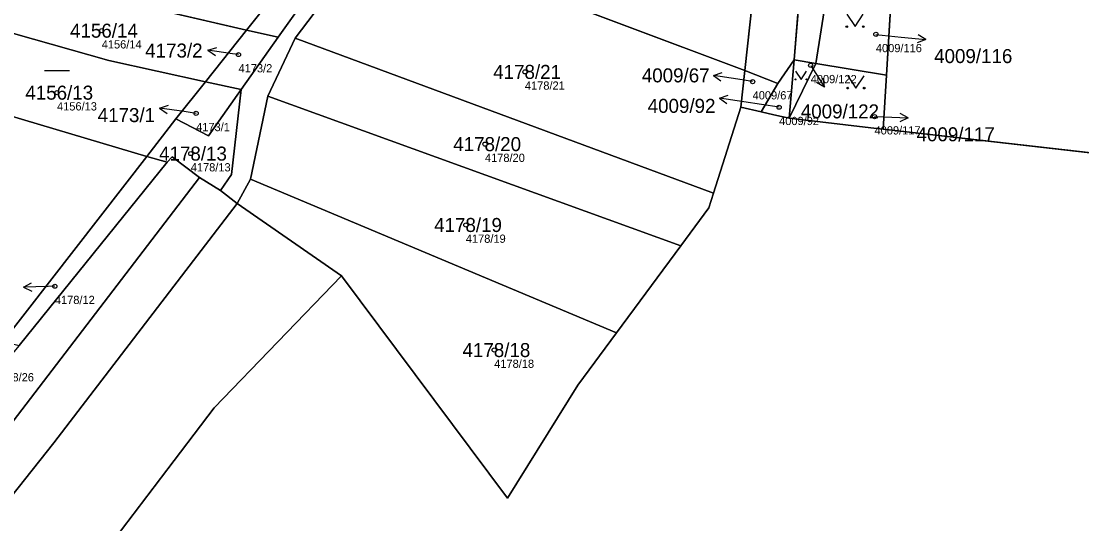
# Model space of a CAD drawing. Extents: x -739214 to -733252, y -1147612 to -1142842.
# Drawn here: x -735876.6 to -735748, y -1147282.7 to -1147221.7 of the extents above; entities that cross this region are included whole.
import ezdxf

# ---------------------------------------------------------------- set-up
doc = ezdxf.new("R2010")
doc.units = 0
for name, color, linetype in [('Definiční body', 7, 'Continuous'), ('Hranice parcel', 7, 'Continuous'), ('Parcelní čísla', 7, 'Continuous'), ('Polygon ku', 7, 'Continuous'), ('Polygon parcely', 7, 'Continuous'), ('Pop  PČ popisy', 7, 'Continuous'), ('Značky kultur', 7, 'Continuous')]:
    doc.layers.add(name, color=color, linetype=linetype)

msp = doc.modelspace()

# ---------------------------------------------------------------- linework, layer by layer
at = {"layer": 'Definiční body'}
for centre in [(-735866.83, -1147222.84), (-735773, -1147223.29), (-735850.25, -1147225.74), (-735780.9, -1147227.05), (-735815.54, -1147227.84), (-735787.94, -1147229.02), (-735872.25, -1147230.36), (-735784.73, -1147232.13), (-735855.39, -1147232.87), (-735773.16, -1147233.27), (-735820.38, -1147236.6), (-735856.04, -1147237.75), (-735822.7, -1147246.41), (-735872.51, -1147253.84), (-735819.26, -1147261.58)]:
    msp.add_circle(centre, 0.25, dxfattribs=at)
at = {"layer": 'Hranice parcel'}
for p, q in [((-735788.87, -1147227.66), (-735833.2, -1147211.01)), ((-735845.43, -1147223.64), (-735836.97, -1147211.71)), ((-735787.46, -1147214.71), (-735788.87, -1147227.66)), ((-735778.34, -1147214.53), (-735780.26, -1147226.82)), ((-735849.29, -1147222.76), (-735878.29, -1147216.03)), ((-735771.72, -1147228.22), (-735770.99, -1147216.16)), ((-735782.91, -1147226.37), (-735782.1, -1147216.65)), ((-735854.27, -1147229.03), (-735849.29, -1147222.76)), ((-735845.43, -1147223.64), (-735849.29, -1147222.76)), ((-735849.93, -1147229.99), (-735845.43, -1147223.64)), ((-735843.38, -1147223.74), (-735846.69, -1147230.79)), ((-735792.69, -1147242.54), (-735843.38, -1147223.74)), ((-735784.87, -1147229.26), (-735782.91, -1147226.37)), ((-735783.5, -1147233.47), (-735782.91, -1147226.37)), ((-735780.26, -1147226.82), (-735783.5, -1147233.47)), ((-735782.91, -1147226.37), (-735780.26, -1147226.82)), ((-735780.26, -1147226.82), (-735771.72, -1147228.22)), ((-735788.87, -1147227.66), (-735789.36, -1147232.11)), ((-735784.87, -1147229.26), (-735788.87, -1147227.66)), ((-735857.84, -1147233.52), (-735854.27, -1147229.03)), ((-735849.93, -1147229.99), (-735854.27, -1147229.03)), ((-735786.9, -1147232.68), (-735784.87, -1147229.26)), ((-735772.12, -1147234.78), (-735771.72, -1147228.22)), ((-735861.38, -1147238.09), (-735887.59, -1147230.31)), ((-735853.9, -1147235.6), (-735849.93, -1147229.99)), ((-735846.69, -1147230.79), (-735848.81, -1147240.84)), ((-735796.65, -1147248.93), (-735846.69, -1147230.79)), ((-735789.36, -1147232.11), (-735792.69, -1147242.54)), ((-735786.9, -1147232.68), (-735789.36, -1147232.11)), ((-735785.36, -1147233.04), (-735786.9, -1147232.68)), ((-735783.5, -1147233.47), (-735785.36, -1147233.04)), ((-735861.38, -1147238.09), (-735857.84, -1147233.52)), ((-735857.84, -1147233.52), (-735853.9, -1147235.6)), ((-735647.08, -1147249.08), (-735772.12, -1147234.78)), ((-735878.79, -1147260.56), (-735861.38, -1147238.09)), ((-735858.9, -1147238.77), (-735861.38, -1147238.09)), ((-735876.85, -1147261.04), (-735858.9, -1147238.77)), ((-735854.96, -1147240.66), (-735852.44, -1147242.21)), ((-735848.81, -1147240.84), (-735850.42, -1147243.8)), ((-735804.42, -1147259.48), (-735848.81, -1147240.84)), ((-735850.42, -1147243.8), (-735852.44, -1147242.21)), ((-735837.78, -1147252.59), (-735850.42, -1147243.8)), ((-735796.65, -1147248.93), (-735804.42, -1147259.48)), ((-735837.78, -1147252.59), (-735853.2, -1147268.59)), ((-735817.65, -1147279.56), (-735837.78, -1147252.59)), ((-735853.2, -1147268.59), (-735894.92, -1147323.52))]:
    msp.add_line(p, q, dxfattribs=at)
for points in [[(-735849.29, -1147222.76), (-735843.97, -1147216.05), (-735840.17, -1147210.69)], [(-735833.2, -1147211.01), (-735834.82, -1147212.42), (-735843.38, -1147223.74)], [(-735854.27, -1147229.03), (-735865.96, -1147226.44), (-735882.15, -1147221.89)], [(-735852.44, -1147242.21), (-735851.11, -1147240.28), (-735849.93, -1147229.99)], [(-735772.12, -1147234.78), (-735773.63, -1147234.61), (-735783.5, -1147233.47)], [(-735858.9, -1147238.77), (-735858.31, -1147238.14), (-735854.96, -1147240.66)], [(-735854.96, -1147240.66), (-735884.44, -1147279.15), (-735978.68, -1147397.7)], [(-735792.69, -1147242.54), (-735793.25, -1147244.31), (-735796.65, -1147248.93)], [(-735850.42, -1147243.8), (-735872.65, -1147272.82), (-735925.47, -1147339.5), (-735975.98, -1147405.23)], [(-735804.42, -1147259.48), (-735809.11, -1147265.85), (-735817.65, -1147279.56)]]:
    msp.add_lwpolyline(points, dxfattribs=at)
at = {"layer": 'Polygon ku'}
for points in [[(-735894.92, -1147323.52), (-735853.2, -1147268.59), (-735837.78, -1147252.59), (-735817.65, -1147279.56), (-735809.11, -1147265.85), (-735804.42, -1147259.48), (-735796.65, -1147248.93), (-735793.25, -1147244.31), (-735792.69, -1147242.54), (-735789.36, -1147232.11), (-735786.9, -1147232.68), (-735785.36, -1147233.04), (-735783.5, -1147233.47)], [(-735783.5, -1147233.47), (-735773.63, -1147234.61), (-735772.12, -1147234.78), (-735647.08, -1147249.08)]]:
    msp.add_lwpolyline(points, dxfattribs=at)
at = {"layer": 'Polygon parcely'}
msp.add_lwpolyline([(-735664.13, -1147174.04), (-735767.35, -1147155.98), (-735767.66, -1147161.16), (-735768.06, -1147167.72), (-735768.74, -1147179.02), (-735769.08, -1147184.63), (-735769.4, -1147189.87), (-735769.66, -1147194.2), (-735770, -1147199.85), (-735770.3, -1147204.76), (-735770.61, -1147209.85), (-735770.99, -1147216.16), (-735771.72, -1147228.22), (-735772.12, -1147234.78), (-735647.08, -1147249.08)], dxfattribs=at)
for points in [[(-735782.91, -1147226.37), (-735780.26, -1147226.82), (-735778.34, -1147214.53), (-735776.78, -1147208.68), (-735776.03, -1147203.64), (-735774.77, -1147198.98), (-735773.89, -1147193.43), (-735774.39, -1147189.02), (-735774.64, -1147183.73), (-735775.4, -1147177.81), (-735775.01, -1147166.51), (-735777.85, -1147183.68), (-735777.46, -1147188.17), (-735777.67, -1147193.48), (-735779.58, -1147207.77), (-735782.1, -1147216.65)], [(-735845.43, -1147223.64), (-735849.93, -1147229.99), (-735851.11, -1147240.28), (-735852.44, -1147242.21), (-735850.42, -1147243.8), (-735848.81, -1147240.84), (-735846.69, -1147230.79), (-735843.38, -1147223.74), (-735834.82, -1147212.42), (-735833.2, -1147211.01), (-735822.44, -1147202.02), (-735821.75, -1147200.98), (-735823.99, -1147200.24), (-735836.97, -1147211.71)], [(-735868.77, -1147201.58), (-735878.29, -1147216.03), (-735849.29, -1147222.76), (-735843.97, -1147216.05), (-735840.17, -1147210.69)], [(-735822.44, -1147202.02), (-735833.2, -1147211.01), (-735788.87, -1147227.66), (-735787.46, -1147214.71)], [(-735836.97, -1147211.71), (-735840.17, -1147210.69), (-735843.97, -1147216.05), (-735849.29, -1147222.76), (-735845.43, -1147223.64)], [(-735833.2, -1147211.01), (-735834.82, -1147212.42), (-735843.38, -1147223.74), (-735792.69, -1147242.54), (-735789.36, -1147232.11), (-735788.87, -1147227.66)], [(-735782.1, -1147216.65), (-735787.46, -1147214.71), (-735788.87, -1147227.66), (-735784.87, -1147229.26), (-735782.91, -1147226.37)], [(-735771.72, -1147228.22), (-735770.99, -1147216.16), (-735778.34, -1147214.53), (-735780.26, -1147226.82)], [(-735878.29, -1147216.03), (-735882.15, -1147221.89), (-735865.96, -1147226.44), (-735854.27, -1147229.03), (-735849.29, -1147222.76)], [(-735882.15, -1147221.89), (-735886.3, -1147228.19), (-735887.59, -1147230.31), (-735861.38, -1147238.09), (-735857.84, -1147233.52), (-735854.27, -1147229.03), (-735865.96, -1147226.44)], [(-735849.93, -1147229.99), (-735845.43, -1147223.64), (-735849.29, -1147222.76), (-735854.27, -1147229.03)], [(-735792.69, -1147242.54), (-735843.38, -1147223.74), (-735846.69, -1147230.79), (-735796.65, -1147248.93), (-735793.25, -1147244.31)], [(-735783.5, -1147233.47), (-735782.91, -1147226.37), (-735784.87, -1147229.26), (-735786.9, -1147232.68), (-735785.36, -1147233.04)], [(-735782.91, -1147226.37), (-735783.5, -1147233.47), (-735780.26, -1147226.82)], [(-735772.12, -1147234.78), (-735771.72, -1147228.22), (-735780.26, -1147226.82), (-735783.5, -1147233.47), (-735773.63, -1147234.61)], [(-735788.87, -1147227.66), (-735789.36, -1147232.11), (-735786.9, -1147232.68), (-735784.87, -1147229.26)], [(-735853.9, -1147235.6), (-735849.93, -1147229.99), (-735854.27, -1147229.03), (-735857.84, -1147233.52)], [(-735887.59, -1147230.31), (-735902.45, -1147254.74), (-735878.79, -1147260.56), (-735861.38, -1147238.09)], [(-735858.31, -1147238.14), (-735854.96, -1147240.66), (-735852.44, -1147242.21), (-735851.11, -1147240.28), (-735849.93, -1147229.99), (-735853.9, -1147235.6), (-735857.84, -1147233.52), (-735861.38, -1147238.09), (-735858.9, -1147238.77)], [(-735796.65, -1147248.93), (-735846.69, -1147230.79), (-735848.81, -1147240.84), (-735804.42, -1147259.48)], [(-735882.45, -1147267.66), (-735901.78, -1147290.26), (-735908.35, -1147298.75), (-735922.07, -1147316.67), (-735971.9, -1147382.09), (-735981.17, -1147391.86), (-735978.68, -1147397.7), (-735884.44, -1147279.15), (-735854.96, -1147240.66), (-735858.31, -1147238.14), (-735858.9, -1147238.77), (-735876.85, -1147261.04)], [(-735876.85, -1147261.04), (-735858.9, -1147238.77), (-735861.38, -1147238.09), (-735878.79, -1147260.56)], [(-735884.44, -1147279.15), (-735978.68, -1147397.7), (-735975.98, -1147405.23), (-735925.47, -1147339.5), (-735872.65, -1147272.82), (-735850.42, -1147243.8), (-735852.44, -1147242.21), (-735854.96, -1147240.66)], [(-735848.81, -1147240.84), (-735850.42, -1147243.8), (-735837.78, -1147252.59), (-735817.65, -1147279.56), (-735809.11, -1147265.85), (-735804.42, -1147259.48)], [(-735925.47, -1147339.5), (-735975.98, -1147405.23), (-735986.72, -1147419.63), (-735973.95, -1147420.39), (-735971.2, -1147423.94), (-735966.85, -1147418.21), (-735962.24, -1147412.14), (-735957.24, -1147405.56), (-735952.23, -1147398.97), (-735946.36, -1147391.25), (-735937.28, -1147379.29), (-735927.71, -1147366.69), (-735918.63, -1147354.73), (-735909.02, -1147342.08), (-735899.4, -1147329.42), (-735894.92, -1147323.52), (-735853.2, -1147268.59), (-735837.78, -1147252.59), (-735850.42, -1147243.8), (-735872.65, -1147272.82)]]:
    msp.add_lwpolyline(points, close=True, dxfattribs=at)
at = {"layer": 'Pop  PČ popisy'}
for p, q in [((-735773, -1147223.29), (-735769.92, -1147223.62)), ((-735769.92, -1147223.62), (-735766.94, -1147223.93)), ((-735766.94, -1147223.93), (-735767.98, -1147224.33)), ((-735766.94, -1147223.93), (-735767.88, -1147223.33)), ((-735853.95, -1147225.22), (-735852.89, -1147224.87)), ((-735850.98, -1147225.64), (-735853.95, -1147225.22)), ((-735853.95, -1147225.22), (-735853.03, -1147225.86)), ((-735850.25, -1147225.74), (-735850.98, -1147225.64)), ((-735792.69, -1147228.26), (-735791.63, -1147227.92)), ((-735780.9, -1147227.05), (-735780.83, -1147227.16)), ((-735780.83, -1147227.16), (-735779.24, -1147229.71)), ((-735789.73, -1147228.73), (-735792.69, -1147228.26)), ((-735792.69, -1147228.26), (-735791.78, -1147228.91)), ((-735787.94, -1147229.02), (-735789.73, -1147228.73)), ((-735779.24, -1147229.71), (-735780.2, -1147229.12)), ((-735779.24, -1147229.71), (-735779.35, -1147228.59)), ((-735791.97, -1147231.02), (-735790.91, -1147230.68)), ((-735859.81, -1147232.23), (-735858.75, -1147231.88)), ((-735789.01, -1147231.49), (-735791.97, -1147231.02)), ((-735791.97, -1147231.02), (-735791.06, -1147231.67)), ((-735784.73, -1147232.13), (-735789.01, -1147231.49)), ((-735856.84, -1147232.65), (-735859.81, -1147232.23)), ((-735859.81, -1147232.23), (-735858.89, -1147232.87)), ((-735855.39, -1147232.87), (-735856.84, -1147232.65)), ((-735773.16, -1147233.27), (-735772.07, -1147233.31)), ((-735769.07, -1147233.42), (-735770.05, -1147232.88)), ((-735772.07, -1147233.31), (-735769.07, -1147233.42)), ((-735769.07, -1147233.42), (-735770.09, -1147233.88)), ((-735876.33, -1147253.97), (-735875.35, -1147253.43)), ((-735872.51, -1147253.84), (-735873.33, -1147253.86)), ((-735873.33, -1147253.86), (-735876.33, -1147253.97)), ((-735876.33, -1147253.97), (-735875.31, -1147254.43))]:
    msp.add_line(p, q, dxfattribs=at)
at = {"layer": 'Značky kultur'}
msp.add_line((-735873.75, -1147227.66), (-735870.75, -1147227.66), dxfattribs=at)
for points in [[(-735776.53, -1147220.85), (-735775.53, -1147222.35), (-735774.53, -1147220.85)], [(-735782.73, -1147227.74), (-735782.06, -1147228.75), (-735781.39, -1147227.74)], [(-735776.41, -1147228.31), (-735775.41, -1147229.81), (-735774.41, -1147228.31)]]:
    msp.add_lwpolyline(points, dxfattribs=at)
for centre, radius in [((-735776.53, -1147222.35), 0.1), ((-735774.53, -1147222.35), 0.1), ((-735782.73, -1147228.75), 0.067), ((-735781.39, -1147228.75), 0.067), ((-735776.41, -1147229.81), 0.1), ((-735774.41, -1147229.81), 0.1)]:
    msp.add_circle(centre, radius, dxfattribs=at)

# ---------------------------------------------------------------- texts
at = {"layer": 'Definiční body'}
for s, p in [('4156/14', (-735866.83, -1147225)), ('4009/116', (-735773, -1147225.45)), ('4173/2', (-735850.25, -1147227.9)), ('4178/21', (-735815.54, -1147230)), ('4009/122', (-735780.9, -1147229.21)), ('4009/67', (-735787.94, -1147231.18)), ('4156/13', (-735872.25, -1147232.52)), ('4009/92', (-735784.73, -1147234.29)), ('4173/1', (-735855.39, -1147235.03)), ('4009/117', (-735773.16, -1147235.43)), ('4178/20', (-735820.38, -1147238.76)), ('4178/13', (-735856.04, -1147239.91)), ('4178/19', (-735822.7, -1147248.57)), ('4178/12', (-735872.51, -1147256)), ('4178/18', (-735819.26, -1147263.74)), ('4178/26', (-735879.88, -1147265.38))]:
    msp.add_text(s, height=1, dxfattribs=at).set_placement(p)
at = {"layer": 'Parcelní čísla'}
for s, p in [('4156/14', (-735870.67, -1147223.69)), ('4173/2', (-735861.56, -1147226.1)), ('4009/116', (-735765.94, -1147226.77)), ('4178/21', (-735819.38, -1147228.69)), ('4009/67', (-735801.37, -1147229.11)), ('4156/13', (-735876.09, -1147231.21)), ('4009/92', (-735800.66, -1147232.81)), ('4009/122', (-735782.1, -1147233.48)), ('4173/1', (-735867.32, -1147233.93)), ('4009/117', (-735768.07, -1147236.26)), ('4178/20', (-735824.22, -1147237.45)), ('4178/13', (-735859.88, -1147238.6)), ('4178/19', (-735826.54, -1147247.26)), ('4178/18', (-735823.1, -1147262.43))]:
    msp.add_text(s, height=1.7, dxfattribs=at).set_placement(p)

doc.saveas('drawing.dxf')
